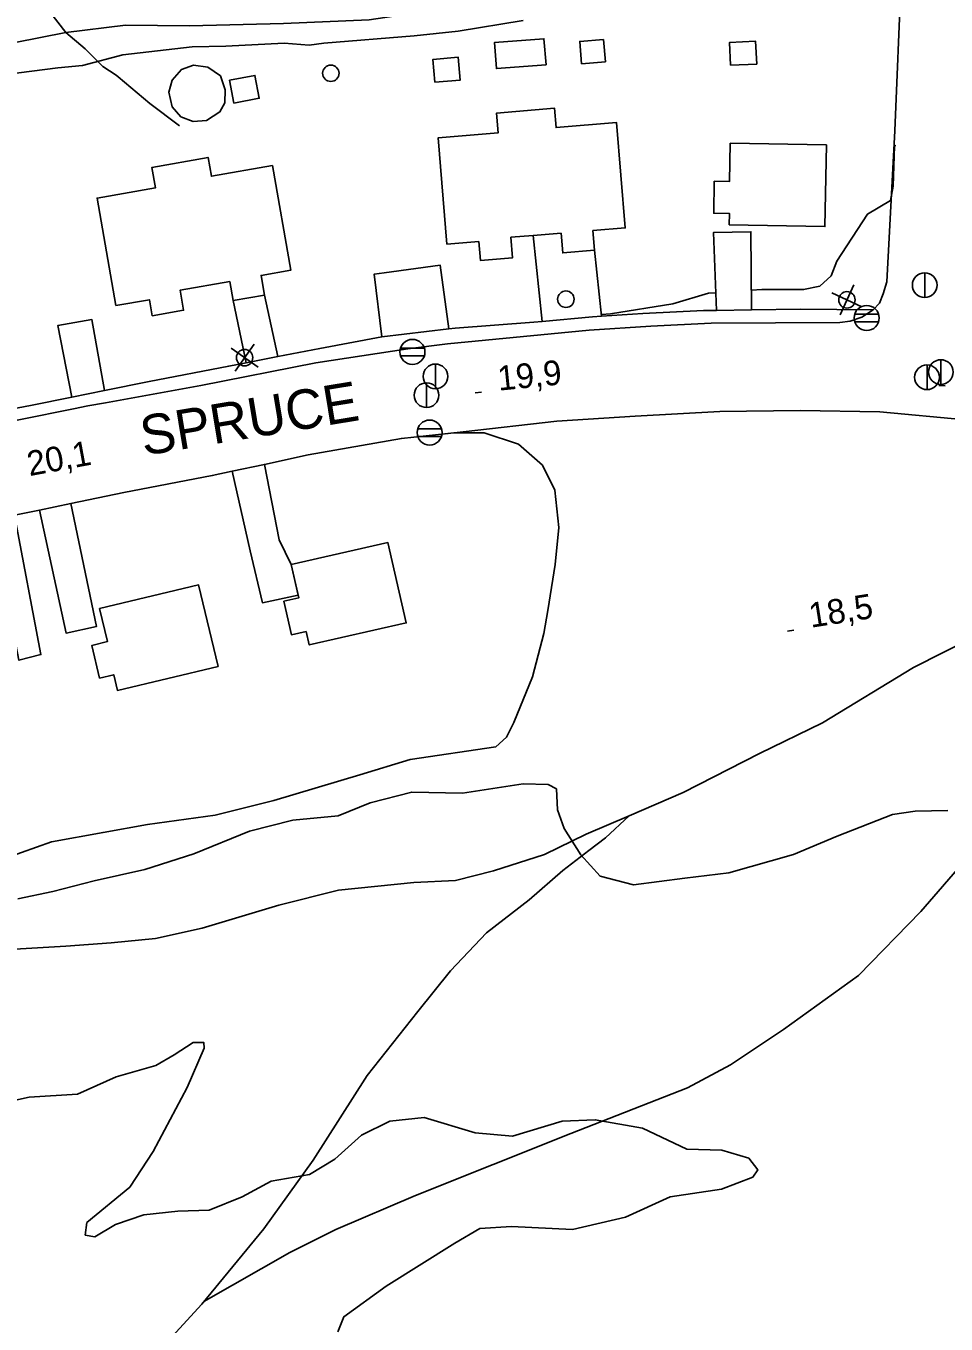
# Model space of a CAD drawing. Extents: x 646142 to 649934, y 5874075 to 5876351.
# Drawn here: x 647025.3 to 647137.1, y 5875071.6 to 5875229.3 of the extents above; entities that cross this region are included whole.
import ezdxf

# ---------------------------------------------------------------- set-up
doc = ezdxf.new("R2010")
doc.units = 0
for name, color, linetype in [('Niveau 1', 7, 'Continuous'), ('Niveau 15', 7, 'Continuous'), ('Niveau 19', 7, 'Continuous'), ('Niveau 2', 7, 'Continuous'), ('Niveau 21', 7, 'Continuous'), ('Niveau 22', 7, 'Continuous'), ('Niveau 3', 7, 'Continuous'), ('Niveau 31', 7, 'Continuous'), ('Niveau 36', 7, 'Continuous'), ('Niveau 4', 7, 'Continuous')]:
    doc.layers.add(name, color=color, linetype=linetype)

msp = doc.modelspace()

# ---------------------------------------------------------------- linework, layer by layer
at = {"layer": 'Niveau 1'}
for points in [[(647085.72, 5875229.97), (647077.79, 5875228.66), (647072.47, 5875228.12), (647061.46, 5875227.23), (647059.71, 5875226.96), (647056.65, 5875227.21), (647049.59, 5875226.86), (647045.48, 5875226.76), (647037.05, 5875225.78), (647032.15, 5875224.5), (647029.14, 5875224.24), (647022.82, 5875223.41)], [(647113.43, 5875197.2), (647114.69, 5875197.29), (647119.77, 5875197.28), (647121.73, 5875197.69), (647123.14, 5875198.95), (647123.81, 5875200.74), (647127.54, 5875206.45), (647130.34, 5875208.11), (647130.67, 5875209.86), (647130.84, 5875214.73), (647130.97, 5875214.77)], [(647095.21, 5875194.24), (647096.31, 5875194.34), (647103.9, 5875195.56), (647108.22, 5875196.83), (647109.1, 5875196.9)], [(647022.92, 5875128.24), (647028.37, 5875130.17), (647034.65, 5875131.34), (647040.04, 5875132.29), (647048.27, 5875133.42), (647055.4, 5875135.21), (647065.87, 5875138.32), (647071.95, 5875140.21), (647082.36, 5875141.72), (647083.67, 5875142.91), (647084.56, 5875144.67), (647086.83, 5875150.25), (647088.21, 5875155.49), (647088.71, 5875158.29), (647089.6, 5875163.87), (647090.04, 5875168.37), (647089.55, 5875172.93), (647088.03, 5875175.93), (647085.13, 5875178.48), (647080.98, 5875179.86), (647077.27, 5875179.86), (647076.24, 5875179.76)]]:
    msp.add_lwpolyline(points, dxfattribs=at)
at = {"layer": 'Niveau 19'}
for points in [[(647109.18, 5875194.75), (647108.82, 5875204.2), (647113.38, 5875204.3), (647113.44, 5875194.81)], [(647087.99, 5875193.42), (647086.9, 5875203.85)], [(647094.38, 5875202.06), (647095.23, 5875194.05)], [(647068.53, 5875191.52), (647067.6, 5875199.16), (647068.79, 5875199.33), (647075.6, 5875200.26), (647076.65, 5875192.51)], [(647054.27, 5875196.61), (647055.89, 5875189.14)], [(647052.06, 5875188.39), (647050.45, 5875195.94)], [(647030.87, 5875184.21), (647029.14, 5875192.9), (647033.29, 5875193.64), (647034.81, 5875185)], [(647057.52, 5875163.87), (647056.05, 5875166.88), (647054.25, 5875176.05)], [(647050.35, 5875175.21), (647052.53, 5875165.56), (647054.01, 5875159.24), (647058.36, 5875160.17)], [(647030.74, 5875171.28), (647033.84, 5875156.33), (647030.16, 5875155.54), (647026.93, 5875170.49)], [(647023.9, 5875169.89), (647027.1, 5875152.94), (647024.43, 5875152.24), (647023.66, 5875156.25), (647022.19, 5875156.07), (647019.67, 5875169.06)]]:
    msp.add_lwpolyline(points, dxfattribs=at)
at = {"layer": 'Niveau 2'}
for points in [[(647089.76, 5875136.61), (647088.72, 5875137.14), (647085.69, 5875137.24), (647078.32, 5875136.11), (647072.16, 5875136.24), (647067.12, 5875134.94), (647063.21, 5875133.34), (647057.7, 5875132.8), (647052.43, 5875131.47), (647045.68, 5875128.73), (647039.71, 5875126.82), (647033.58, 5875125.46), (647028.54, 5875124.16), (647024.28, 5875123.27)], [(647137.32, 5875134.01), (647133.33, 5875133.9), (647130.58, 5875133.51), (647123.87, 5875130.89), (647118.53, 5875128.63), (647110.68, 5875126.42), (647105.34, 5875125.78), (647099.09, 5875124.98), (647095.04, 5875126.02), (647092.7, 5875128.61), (647090.7, 5875131.81), (647089.89, 5875134.09), (647089.76, 5875136.61)], [(647021.01, 5875098.17), (647025.67, 5875099.16), (647031.53, 5875099.55), (647036.26, 5875101.65), (647041.06, 5875103), (647043.31, 5875104.33), (647045.62, 5875105.79), (647046.88, 5875105.82), (647046.94, 5875105.13), (647044.86, 5875100.33), (647040.76, 5875092.58), (647037.89, 5875088.23), (647032.7, 5875083.94), (647032.48, 5875082.42), (647033.65, 5875082.21), (647036.18, 5875083.69), (647039.61, 5875084.88), (647043.73, 5875085.31), (647047.53, 5875085.42), (647051.55, 5875087.06), (647055.09, 5875088.96), (647059.75, 5875089.78), (647062.83, 5875091.64), (647066.05, 5875094.56), (647069.49, 5875096.27), (647073.66, 5875096.7), (647079.87, 5875094.85), (647084.41, 5875094.44), (647090.43, 5875096.24), (647094.45, 5875096.42), (647100.19, 5875095.41), (647105.59, 5875092.86), (647109.86, 5875092.72), (647113.12, 5875091.75), (647114.21, 5875090.32), (647113.59, 5875089.46), (647109.79, 5875088.01), (647103.58, 5875087.07), (647098.14, 5875084.57), (647091.69, 5875083.09), (647084.27, 5875083.45), (647080.43, 5875083.22), (647077.4, 5875081.42), (647069.07, 5875076.2), (647063.89, 5875072.49), (647063.18, 5875070.64)]]:
    msp.add_lwpolyline(points, dxfattribs=at)
at = {"layer": 'Niveau 21'}
for points in [[(647141.73, 5875294.63), (647134.18, 5875291.64), (647133.68, 5875280.65), (647133.04, 5875268.16), (647132.36, 5875251.8), (647131.62, 5875235.14), (647130.88, 5875216.58), (647129.88, 5875198.24), (647129.45, 5875196.75), (647128.99, 5875195.64), (647128.23, 5875194.81), (647126.87, 5875193.94), (647125.42, 5875193.46), (647124.18, 5875193.28), (647108.55, 5875193.21), (647101.2, 5875192.84), (647093.72, 5875192.36)], [(646898.58, 5875215.49), (646902.17, 5875197.39), (646906.13, 5875176.95), (646908.33, 5875165.22), (646909.32, 5875162.49), (646910.19, 5875160.88), (646911.79, 5875159.82), (646913.45, 5875159.34), (646914.6, 5875159.37), (646925.14, 5875161.57), (646942.22, 5875164.82), (646959.27, 5875168.39), (646975.31, 5875171.62), (646989.78, 5875174.43), (647009.28, 5875178.42), (647018.14, 5875180.19), (647031.05, 5875182.78), (647032.82, 5875183.14), (647034.93, 5875183.52), (647046.52, 5875185.62), (647060.52, 5875188.37), (647071.67, 5875190.08), (647076.52, 5875190.67), (647093.72, 5875192.36)], [(647023.9, 5875169.89), (647025.73, 5875170.24), (647026.93, 5875170.49), (647030.74, 5875171.28), (647037.16, 5875172.61), (647047.92, 5875174.69), (647050.35, 5875175.21), (647054.25, 5875176.05), (647059.56, 5875177.19), (647070.9, 5875179.2), (647078.42, 5875179.99), (647089.81, 5875181.31), (647099.3, 5875181.91), (647109.6, 5875182.45), (647119.36, 5875182.6), (647129.03, 5875182.41), (647139.45, 5875181.45)]]:
    msp.add_lwpolyline(points, dxfattribs=at)
at = {"layer": 'Niveau 22'}
for points in [[(647036.48, 5875223.14), (647036.24, 5875223.31), (647034.63, 5875224.37), (647032.46, 5875226.51), (647030.12, 5875228.52), (647026.92, 5875232.7), (647023.84, 5875235.76), (647021.81, 5875237.57)], [(647036.48, 5875223.14), (647040.35, 5875219.9), (647043.95, 5875217.19)], [(647015.5, 5875181.24), (647025.82, 5875183.19), (647030.87, 5875184.21), (647034.81, 5875185), (647040.27, 5875186.11), (647049.92, 5875187.98), (647052.06, 5875188.39), (647055.89, 5875189.14), (647061.01, 5875190.14), (647068.53, 5875191.52), (647076.65, 5875192.51), (647077.45, 5875192.61), (647086.98, 5875193.33), (647087.99, 5875193.42), (647094.11, 5875193.97), (647095.23, 5875194.05), (647100.24, 5875194.38), (647107.63, 5875194.72), (647109.18, 5875194.75), (647113.44, 5875194.81), (647119.38, 5875194.91), (647128.23, 5875194.81)], [(647046.91, 5875074.33), (647057.34, 5875080.28), (647062.95, 5875083.1), (647072.61, 5875087.23), (647091.51, 5875094.75), (647105.67, 5875100.32), (647110.9, 5875103.1), (647117.34, 5875107.37), (647126.43, 5875113.96), (647134.04, 5875121.74), (647144.5, 5875133.85), (647150.3, 5875142.29), (647158.18, 5875154.03), (647162.7, 5875159.04), (647166.79, 5875162.46), (647171.92, 5875165.22)], [(647023.94, 5875117.15), (647030.14, 5875117.5), (647035.64, 5875117.92), (647041.02, 5875118.44), (647046.69, 5875119.68), (647056.03, 5875122.48), (647063.27, 5875124.31), (647072.42, 5875125.23), (647077.47, 5875125.5), (647082.1, 5875126.66), (647088.28, 5875128.64), (647093.37, 5875131.11), (647098.59, 5875133.36), (647105.15, 5875136.17), (647114.43, 5875140.93), (647122.06, 5875144.64), (647133.12, 5875151.38), (647140.41, 5875155.06)], [(647004.18, 5875032.5), (647015.48, 5875041.39), (647022.43, 5875048.2), (647028.51, 5875054.25), (647035.05, 5875060.45), (647038.58, 5875065.25), (647046.64, 5875074), (647054.19, 5875083.18), (647060.2, 5875091.53), (647066.74, 5875101.79), (647072.91, 5875109.58), (647076.88, 5875114.52), (647081.23, 5875119.15), (647086.43, 5875123.14), (647090.52, 5875126.7), (647093.66, 5875129.14), (647095.72, 5875130.69), (647098.59, 5875133.36)]]:
    msp.add_lwpolyline(points, dxfattribs=at)
at = {"layer": 'Niveau 3'}
for p, q in [((647136.19, 5875185.64), (647136.98, 5875185.57)), ((647079.86, 5875184.74), (647080.65, 5875184.82)), ((647117.81, 5875155.79), (647118.6, 5875155.91))]:
    msp.add_line(p, q, dxfattribs=at)
at = {"layer": 'Niveau 31'}
for points in [[(647088.48, 5875224.6), (647082.45, 5875224.12), (647082.2, 5875227.28), (647088.23, 5875227.76), (647088.48, 5875224.6)], [(647092.8, 5875224.71), (647092.57, 5875227.42), (647095.45, 5875227.66), (647095.69, 5875224.96), (647092.8, 5875224.71)], [(647110.9, 5875224.53), (647110.78, 5875227.31), (647113.95, 5875227.45), (647114.08, 5875224.68), (647110.9, 5875224.53)], [(647074.95, 5875222.47), (647074.71, 5875225.23), (647077.82, 5875225.5), (647078.06, 5875222.73), (647074.95, 5875222.47)], [(647044.11, 5875218.27), (647043.03, 5875219.49), (647042.63, 5875221.26), (647043.06, 5875222.72), (647044.18, 5875224), (647045.64, 5875224.54), (647047.37, 5875224.31), (647048.91, 5875223.23), (647049.47, 5875221.56), (647049.46, 5875219.97), (647048.85, 5875218.86), (647047.21, 5875217.83), (647045.6, 5875217.71), (647044.11, 5875218.27)], [(647050.56, 5875219.93), (647050.03, 5875222.72), (647053.11, 5875223.3), (647053.63, 5875220.52), (647050.56, 5875219.93)], [(647076.43, 5875202.8), (647075.37, 5875215.71), (647082.66, 5875216.31), (647082.46, 5875218.72), (647089.52, 5875219.31), (647089.71, 5875216.96), (647097.06, 5875217.56), (647098.11, 5875204.77), (647094.18, 5875204.45), (647094.38, 5875202.06), (647090.51, 5875201.74), (647090.31, 5875204.13), (647086.9, 5875203.85), (647084.22, 5875203.63), (647084.42, 5875201.14), (647080.5, 5875200.82), (647080.31, 5875203.12), (647076.43, 5875202.8)], [(647110.85, 5875215.07), (647122.54, 5875214.85), (647122.36, 5875204.93), (647110.74, 5875205.15), (647110.76, 5875206.53), (647108.85, 5875206.56), (647108.92, 5875210.44), (647110.76, 5875210.41), (647110.85, 5875215.07)], [(647036.21, 5875195.34), (647033.93, 5875208.4), (647041.02, 5875209.64), (647040.58, 5875212.13), (647047.41, 5875213.33), (647047.81, 5875211.05), (647055.24, 5875212.35), (647057.46, 5875199.63), (647053.85, 5875199), (647054.27, 5875196.61), (647050.45, 5875195.94), (647050.05, 5875198.25), (647044.02, 5875197.2), (647044.44, 5875194.77), (647040.62, 5875194.1), (647040.28, 5875196.05), (647036.21, 5875195.34)], [(647058.36, 5875160.17), (647057.52, 5875163.87), (647069.27, 5875166.54), (647071.49, 5875156.79), (647059.7, 5875154.11), (647059.33, 5875155.74), (647057.55, 5875155.34), (647056.63, 5875159.41), (647058.44, 5875159.82), (647057.52, 5875163.87)], [(647034.23, 5875158.54), (647046.26, 5875161.41), (647048.62, 5875151.5), (647036.4, 5875148.59), (647035.95, 5875150.49), (647034.24, 5875150.09), (647033.29, 5875154.05), (647035.19, 5875154.51), (647034.23, 5875158.54)]]:
    msp.add_lwpolyline(points, dxfattribs=at)
at = {"layer": 'Niveau 36'}
for p, q in [((647134.49, 5875196.31), (647134.49, 5875199.31)), ((647123.22, 5875196.87), (647126.84, 5875195.19)), ((647124.2, 5875194.22), (647125.87, 5875197.84)), ((647128.87, 5875194.28), (647125.99, 5875194.28)), ((647125.99, 5875193.36), (647128.87, 5875193.36)), ((647050.22, 5875190.16), (647053.48, 5875187.86)), ((647050.7, 5875187.38), (647053, 5875190.64)), ((647073.69, 5875190.16), (647070.81, 5875190.16)), ((647070.81, 5875189.24), (647073.69, 5875189.24)), ((647136.46, 5875185.75), (647136.46, 5875188.75)), ((647075.05, 5875185.22), (647075.05, 5875188.22)), ((647134.78, 5875185.12), (647134.78, 5875188.12)), ((647073.97, 5875182.94), (647073.97, 5875185.94)), ((647075.77, 5875180.36), (647072.89, 5875180.36)), ((647072.89, 5875179.44), (647075.77, 5875179.44))]:
    msp.add_line(p, q, dxfattribs=at)
for centre, radius in [((647062.33, 5875223.56), 1), ((647134.49, 5875197.82), 1.5), ((647090.89, 5875196.11), 1), ((647125.04, 5875196.03), 1), ((647127.44, 5875193.83), 1.52), ((647051.85, 5875189.01), 1), ((647072.25, 5875189.71), 1.52), ((647136.45, 5875187.26), 1.5), ((647075.04, 5875186.73), 1.5), ((647134.77, 5875186.63), 1.5), ((647073.96, 5875184.45), 1.5), ((647074.33, 5875179.91), 1.52)]:
    msp.add_circle(centre, radius, dxfattribs=at)
at = {"layer": 'Niveau 4'}
msp.add_lwpolyline([(646997.61, 5875221.57), (647006.15, 5875223.18), (647017.99, 5875226.12), (647030.12, 5875228.52), (647037.36, 5875229.41), (647045.16, 5875229.33), (647056.59, 5875229.59), (647066.97, 5875230.06), (647076.56, 5875231.46), (647089.06, 5875232.42), (647101.26, 5875232.88), (647111.96, 5875233.39), (647117.73, 5875233.61)], dxfattribs=at)

# ---------------------------------------------------------------- texts
at = {"layer": 'Niveau 15'}
msp.add_text('SPRUCE', height=4.8, rotation=9.3642, dxfattribs=at).set_placement((647039.6, 5875177.09))
at = {"layer": 'Niveau 3'}
for s, rotation, p in [('19,9 ', 5.7742, (647082.73, 5875184.99)), ('20,1 ', 10.4862, (647025.71, 5875174.61)), ('18,5 ', 8.941, (647120.66, 5875156.19))]:
    msp.add_text(s, height=3, rotation=rotation, dxfattribs=at).set_placement(p)

doc.saveas('drawing.dxf')
